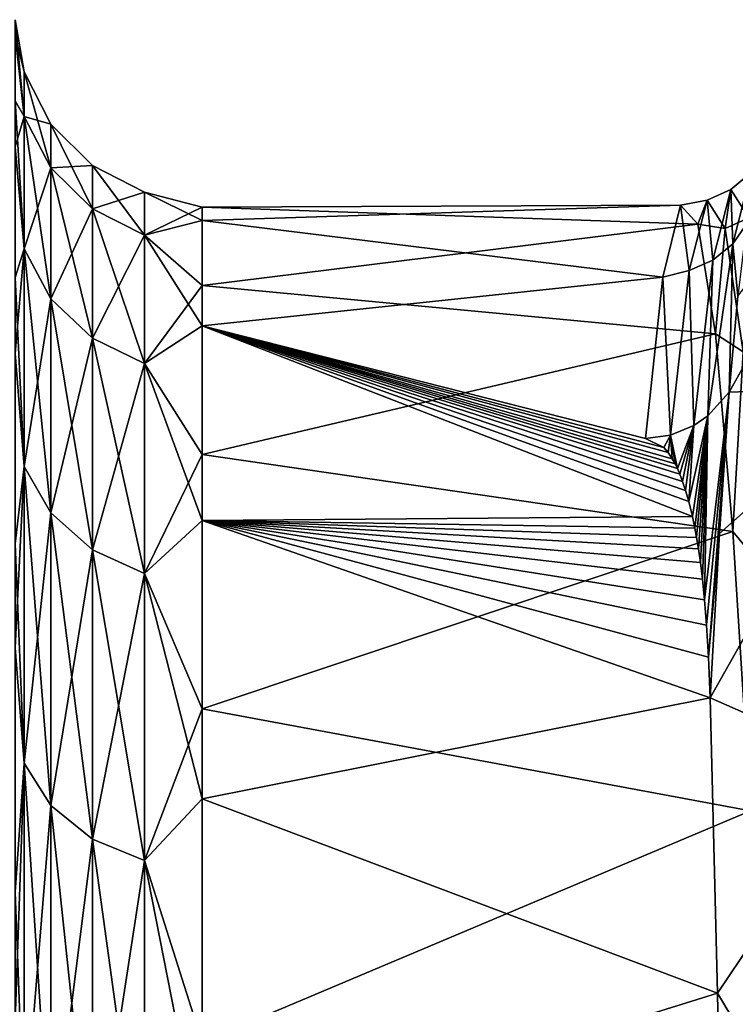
# Model space of a CAD drawing. Header units: metres. Extents: x -95 to 103, y -12 to 12.
# Tile 510 of 520: x 92.51 to 94.42, y 7.17 to 9.8. Entities that reach past the tile are written whole.
import ezdxf

# ---------------------------------------------------------------- set-up
doc = ezdxf.new("R2010")
doc.units = ezdxf.units.M
doc.layers.add('solid_P74500_01', color=7, linetype='CONTINUOUS')

msp = doc.modelspace()

# ---------------------------------------------------------------- linework, layer by layer
at = {"layer": 'solid_P74500_01'}
for points in [[(92.524475, 9.660992), (92.5, 9.758893, -1.04796), (92.5, 9.799985, 0.543777)], [(92.524475, 9.542048, 1.511312), (92.5, 9.799985, 0.543777), (92.5, 9.583197, 2.122322)], [(92.524475, 9.542048, 1.511312), (92.524475, 9.660992), (92.5, 9.799985, 0.543777)], [(92.524475, 9.542048, -1.511312), (92.5, 9.460423, -2.615629), (92.5, 9.758893, -1.04796)], [(92.524475, 9.660992), (92.524475, 9.542048, -1.511312), (92.5, 9.758893, -1.04796)], [(92.595581, 9.404255, -1.489488), (92.524475, 9.542048, -1.511312), (92.524475, 9.660992)], [(92.595581, 9.521481), (92.524475, 9.660992), (92.524475, 9.542048, 1.511312)], [(92.595581, 9.404255, -1.489488), (92.524475, 9.660992), (92.595581, 9.521481)], [(94.872154, 9.638609, -3.747636), (94.40683, 8.806154, -3.423967), (94.42981, 9.062129, -2.671858)], [(94.825607, 8.821081, -5.155254), (94.40683, 8.806154, -3.423967), (94.872154, 9.638609, -3.747636)], [(92.524475, 9.188148, 2.98541), (92.5, 9.583197, 2.122322), (92.5, 9.112163, 3.648175)], [(92.524475, 9.188148, 2.98541), (92.524475, 9.542048, 1.511312), (92.5, 9.583197, 2.122322)], [(92.524475, 9.542048, -1.511312), (92.524475, 9.188148, -2.98541), (92.5, 9.460423, -2.615629)], [(92.595581, 9.055466, -2.942299), (92.524475, 9.188148, -2.98541), (92.524475, 9.542048, -1.511312)], [(92.595581, 9.055466, -2.942299), (92.524475, 9.542048, -1.511312), (92.595581, 9.404255, -1.489488)], [(92.595581, 9.404255, 1.489488), (92.524475, 9.542048, 1.511312), (92.524475, 9.188148, 2.98541)], [(92.595581, 9.521481), (92.524475, 9.542048, 1.511312), (92.595581, 9.404255, 1.489488)], [(92.595581, 9.521481), (92.70636, 9.410807), (92.70636, 9.294944, -1.472175)], [(92.595581, 9.521481), (92.595581, 9.404255, 1.489488), (92.70636, 9.410807)], [(92.595581, 9.404255, -1.489488), (92.595581, 9.521481), (92.70636, 9.294944, -1.472175)], [(92.524475, 9.188148, -2.98541), (92.5, 8.909111, -4.119095), (92.5, 9.460423, -2.615629)], [(92.595581, 9.404255, 1.489488), (92.70636, 9.294944, 1.472175), (92.70636, 9.410807)], [(92.70636, 9.410807), (92.84594, 9.339827), (92.84594, 9.224837, -1.461071)], [(92.70636, 9.410807), (92.70636, 9.294944, 1.472175), (92.84594, 9.339827)], [(92.70636, 9.294944, -1.472175), (92.70636, 9.410807), (92.84594, 9.224837, -1.461071)], [(92.595581, 9.404255, 1.489488), (92.524475, 9.188148, 2.98541), (92.595581, 9.055466, 2.942299)], [(92.595581, 9.404255, 1.489488), (92.595581, 9.055466, 2.942299), (92.70636, 9.294944, 1.472175)], [(92.595581, 9.404255, -1.489488), (92.70636, 9.294944, -1.472175), (92.70636, 8.95021, -2.908099)], [(92.595581, 9.055466, -2.942299), (92.595581, 9.404255, -1.489488), (92.70636, 8.95021, -2.908099)], [(94.411324, 9.346807, -0.353683), (94.464706, 9.391095, -0.355334), (94.416588, 9.201619, -1.905611)], [(94.411324, 9.346807, -0.353683), (94.459442, 9.271036, 1.200495), (94.464706, 9.391095, -0.355334)], [(94.416588, 9.201619, -1.905611), (94.464706, 9.391095, -0.355334), (94.453201, 9.254647, -1.905083)], [(92.70636, 9.294944, 1.472175), (92.84594, 9.224837, 1.461071), (92.84594, 9.339827)], [(92.84594, 9.339827), (93, 9.300097, 0.535489), (93, 9.263886, -0.979257)], [(92.84594, 9.339827), (92.84594, 9.224837, 1.461071), (93, 9.300097, 0.535489)], [(92.84594, 9.224837, -1.461071), (92.84594, 9.339827), (93, 9.263886, -0.979257)], [(94.411324, 9.346807, -0.353683), (94.348091, 9.318233, -0.352559), (94.39621, 9.242686, 1.196867)], [(94.363205, 9.158221, -1.896649), (94.348091, 9.318233, -0.352559), (94.411324, 9.346807, -0.353683)], [(94.363205, 9.158221, -1.896649), (94.411324, 9.346807, -0.353683), (94.416588, 9.201619, -1.905611)], [(94.411324, 9.346807, -0.353683), (94.39621, 9.242686, 1.196867), (94.459442, 9.271036, 1.200495)], [(93, 9.300097, 0.535489), (94.323555, 9.25448, 1.064487), (94.276863, 9.305099, -0.440101)], [(93, 9.263886, -0.979257), (94.276863, 9.305099, -0.440101), (94.230148, 9.112825, -1.932603)], [(93, 9.263886, -0.979257), (93, 9.300097, 0.535489), (94.276863, 9.305099, -0.440101)], [(94.299973, 9.13023, -1.890809), (94.230148, 9.112825, -1.932603), (94.276863, 9.305099, -0.440101)], [(94.348091, 9.318233, -0.352559), (94.276863, 9.305099, -0.440101), (94.323555, 9.25448, 1.064487)], [(94.348091, 9.318233, -0.352559), (94.299973, 9.13023, -1.890809), (94.276863, 9.305099, -0.440101)], [(94.363205, 9.158221, -1.896649), (94.299973, 9.13023, -1.890809), (94.348091, 9.318233, -0.352559)], [(94.39621, 9.242686, 1.196867), (94.348091, 9.318233, -0.352559), (94.323555, 9.25448, 1.064487)], [(92.595581, 9.055466, 2.942299), (92.70636, 8.95021, 2.908099), (92.70636, 9.294944, 1.472175)], [(92.70636, 9.294944, 1.472175), (92.70636, 8.95021, 2.908099), (92.84594, 9.224837, 1.461071)], [(92.70636, 9.294944, -1.472175), (92.84594, 9.224837, -1.461071), (92.84594, 8.882703, -2.886165)], [(92.70636, 8.95021, -2.908099), (92.70636, 9.294944, -1.472175), (92.84594, 8.882703, -2.886165)], [(92.84594, 9.224837, 1.461071), (93, 9.090268, 2.036068), (93, 9.300097, 0.535489)], [(93, 9.300097, 0.535489), (93, 9.090268, 2.036068), (94.323555, 9.25448, 1.064487)], [(92.84594, 9.224837, -1.461071), (93, 9.263886, -0.979257), (93, 8.982596, -2.468096)], [(93, 8.982596, -2.468096), (93, 9.263886, -0.979257), (94.230148, 9.112825, -1.932603)], [(93, 9.090268, 2.036068), (94.370262, 8.961636, 2.543152), (94.323555, 9.25448, 1.064487)], [(94.39621, 9.242686, 1.196867), (94.323555, 9.25448, 1.064487), (94.370262, 8.961636, 2.543152)], [(94.459442, 9.271036, 1.200495), (94.39621, 9.242686, 1.196867), (94.444336, 8.91361, 2.714972)], [(94.416588, 9.201619, -1.905611), (94.453201, 9.254647, -1.905083), (94.42981, 9.062129, -2.671858)], [(92.70636, 8.95021, 2.908099), (92.84594, 8.882703, 2.886165), (92.84594, 9.224837, 1.461071)], [(92.84594, 9.224837, 1.461071), (92.84594, 8.882703, 2.886165), (93, 9.090268, 2.036068)], [(92.84594, 8.882703, -2.886165), (92.84594, 9.224837, -1.461071), (93, 8.982596, -2.468096)], [(94.444336, 8.91361, 2.714972), (94.39621, 9.242686, 1.196867), (94.370262, 8.961636, 2.543152)], [(94.349724, 8.742449, -3.399211), (94.416588, 9.201619, -1.905611), (94.40683, 8.806154, -3.423967)], [(94.363205, 9.158221, -1.896649), (94.416588, 9.201619, -1.905611), (94.349724, 8.742449, -3.399211)], [(94.416588, 9.201619, -1.905611), (94.42981, 9.062129, -2.671858), (94.40683, 8.806154, -3.423967)], [(92.524475, 9.188148, -2.98541), (92.524475, 8.608006, -4.385998), (92.5, 8.909111, -4.119095)], [(92.524475, 8.608006, 4.385998), (92.524475, 9.188148, 2.98541), (92.5, 9.112163, 3.648175)], [(92.595581, 8.483701, -4.322661), (92.524475, 8.608006, -4.385998), (92.524475, 9.188148, -2.98541)], [(92.595581, 8.483701, -4.322661), (92.524475, 9.188148, -2.98541), (92.595581, 9.055466, -2.942299)], [(92.595581, 9.055466, 2.942299), (92.524475, 9.188148, 2.98541), (92.524475, 8.608006, 4.385998)], [(94.312431, 8.716808, -3.38926), (94.299973, 9.13023, -1.890809), (94.363205, 9.158221, -1.896649)], [(94.312431, 8.716808, -3.38926), (94.363205, 9.158221, -1.896649), (94.349724, 8.742449, -3.399211)], [(94.299973, 9.13023, -1.890809), (94.249947, 8.691166, -3.379322), (94.230148, 9.112825, -1.932603)], [(94.249947, 8.691166, -3.379322), (94.299973, 9.13023, -1.890809), (94.312431, 8.716808, -3.38926)], [(92.524475, 8.608006, 4.385998), (92.5, 9.112163, 3.648175), (92.5, 8.401117, 5.074662)], [(93, 8.982596, -2.468096), (94.230148, 9.112825, -1.932603), (94.183418, 8.682332, -3.375745)], [(94.249947, 8.691166, -3.379322), (94.183418, 8.682332, -3.375745), (94.230148, 9.112825, -1.932603)], [(92.84594, 8.882703, 2.886165), (93, 8.639952, 3.482782), (93, 9.090268, 2.036068)], [(93, 9.090268, 2.036068), (93, 8.639952, 3.482782), (94.370262, 8.961636, 2.543152)], [(92.595581, 9.055466, 2.942299), (92.524475, 8.608006, 4.385998), (92.595581, 8.483701, 4.322661)], [(92.595581, 9.055466, 2.942299), (92.595581, 8.483701, 4.322661), (92.70636, 8.95021, 2.908099)], [(92.595581, 9.055466, -2.942299), (92.70636, 8.95021, -2.908099), (92.70636, 8.385091, -4.272417)], [(92.595581, 8.483701, -4.322661), (92.595581, 9.055466, -2.942299), (92.70636, 8.385091, -4.272417)], [(92.84594, 8.882703, -2.886165), (93, 8.982596, -2.468096), (93, 8.463668, -3.89164)], [(93, 8.982596, -2.468096), (94.183418, 8.682332, -3.375745), (94.232529, 8.658184, -3.437207)], [(93, 8.982596, -2.468096), (94.299431, 8.513755, -3.780809), (94.308983, 8.474345, -3.868334)], [(93, 8.463668, -3.89164), (93, 8.982596, -2.468096), (94.308983, 8.474345, -3.868334)], [(93, 8.982596, -2.468096), (94.290733, 8.54382, -3.712367), (94.299431, 8.513755, -3.780809)], [(93, 8.982596, -2.468096), (94.282722, 8.567621, -3.657103), (94.290733, 8.54382, -3.712367)], [(93, 8.982596, -2.468096), (94.275352, 8.58674, -3.611986), (94.282722, 8.567621, -3.657103)], [(93, 8.982596, -2.468096), (94.268547, 8.602279, -3.574821), (94.275352, 8.58674, -3.611986)], [(93, 8.982596, -2.468096), (94.26236, 8.614858, -3.5444), (94.268547, 8.602279, -3.574821)], [(93, 8.982596, -2.468096), (94.255127, 8.627851, -3.512653), (94.26236, 8.614858, -3.5444)], [(93, 8.982596, -2.468096), (94.243851, 8.644763, -3.470823), (94.255127, 8.627851, -3.512653)], [(93, 8.982596, -2.468096), (94.232529, 8.658184, -3.437207), (94.243851, 8.644763, -3.470823)], [(93, 8.639952, 3.482782), (94.416985, 8.434404, 3.954664), (94.370262, 8.961636, 2.543152)], [(94.444336, 8.91361, 2.714972), (94.370262, 8.961636, 2.543152), (94.416985, 8.434404, 3.954664)], [(92.595581, 8.483701, 4.322661), (92.70636, 8.385091, 4.272417), (92.70636, 8.95021, 2.908099)], [(92.70636, 8.95021, 2.908099), (92.70636, 8.385091, 4.272417), (92.84594, 8.882703, 2.886165)], [(92.70636, 8.95021, -2.908099), (92.84594, 8.882703, -2.886165), (92.84594, 8.321846, -4.240192)], [(92.70636, 8.385091, -4.272417), (92.70636, 8.95021, -2.908099), (92.84594, 8.321846, -4.240192)], [(92.524475, 8.608006, -4.385998), (92.5, 8.123271, -5.508266), (92.5, 8.909111, -4.119095)], [(94.492455, 8.342508, 4.159092), (94.444336, 8.91361, 2.714972), (94.416985, 8.434404, 3.954664)], [(92.70636, 8.385091, 4.272417), (92.84594, 8.321846, 4.240192), (92.84594, 8.882703, 2.886165)], [(92.84594, 8.882703, 2.886165), (92.84594, 8.321846, 4.240192), (93, 8.639952, 3.482782)], [(92.84594, 8.321846, -4.240192), (92.84594, 8.882703, -2.886165), (93, 8.463668, -3.89164)], [(94.341263, 8.252025, -4.32234), (94.349724, 8.742449, -3.399211), (94.40683, 8.806154, -3.423967)], [(94.341263, 8.252025, -4.32234), (94.40683, 8.806154, -3.423967), (94.34671, 8.184307, -4.44923)], [(94.34671, 8.184307, -4.44923), (94.40683, 8.806154, -3.423967), (94.351532, 8.099194, -4.602347)], [(94.351532, 8.099194, -4.602347), (94.40683, 8.806154, -3.423967), (94.380852, 8.428605, -4.122102)], [(94.356422, 7.990654, -4.788319), (94.825607, 8.821081, -5.155254), (94.780647, 7.803544, -6.396985)], [(94.356422, 7.990654, -4.788319), (94.380852, 8.428605, -4.122102), (94.825607, 8.821081, -5.155254)], [(94.380852, 8.428605, -4.122102), (94.40683, 8.806154, -3.423967), (94.825607, 8.821081, -5.155254)], [(94.299431, 8.513755, -3.780809), (94.312431, 8.716808, -3.38926), (94.349724, 8.742449, -3.399211)], [(94.299431, 8.513755, -3.780809), (94.349724, 8.742449, -3.399211), (94.308983, 8.474345, -3.868334)], [(94.308983, 8.474345, -3.868334), (94.349724, 8.742449, -3.399211), (94.315536, 8.442716, -3.936888)], [(94.315536, 8.442716, -3.936888), (94.349724, 8.742449, -3.399211), (94.320099, 8.417732, -3.990028)], [(94.320099, 8.417732, -3.990028), (94.349724, 8.742449, -3.399211), (94.325043, 8.387479, -4.053238)], [(94.325043, 8.387479, -4.053238), (94.349724, 8.742449, -3.399211), (94.330276, 8.350992, -4.12789)], [(94.330276, 8.350992, -4.12789), (94.349724, 8.742449, -3.399211), (94.335724, 8.306577, -4.216554)], [(94.335724, 8.306577, -4.216554), (94.349724, 8.742449, -3.399211), (94.341263, 8.252025, -4.32234)], [(94.268547, 8.602279, -3.574821), (94.249947, 8.691166, -3.379322), (94.312431, 8.716808, -3.38926)], [(94.268547, 8.602279, -3.574821), (94.312431, 8.716808, -3.38926), (94.275352, 8.58674, -3.611986)], [(94.275352, 8.58674, -3.611986), (94.312431, 8.716808, -3.38926), (94.282722, 8.567621, -3.657103)], [(94.282722, 8.567621, -3.657103), (94.312431, 8.716808, -3.38926), (94.290733, 8.54382, -3.712367)], [(94.290733, 8.54382, -3.712367), (94.312431, 8.716808, -3.38926), (94.299431, 8.513755, -3.780809)], [(94.183418, 8.682332, -3.375745), (94.249947, 8.691166, -3.379322), (94.232529, 8.658184, -3.437207)], [(94.232529, 8.658184, -3.437207), (94.249947, 8.691166, -3.379322), (94.243851, 8.644763, -3.470823)], [(94.243851, 8.644763, -3.470823), (94.249947, 8.691166, -3.379322), (94.255127, 8.627851, -3.512653)], [(94.26236, 8.614858, -3.5444), (94.249947, 8.691166, -3.379322), (94.268547, 8.602279, -3.574821)], [(94.255127, 8.627851, -3.512653), (94.249947, 8.691166, -3.379322), (94.26236, 8.614858, -3.5444)], [(92.84594, 8.321846, 4.240192), (93, 7.961062, 4.837358), (93, 8.639952, 3.482782)], [(93, 8.639952, 3.482782), (93, 7.961062, 4.837358), (94.416985, 8.434404, 3.954664)], [(92.524475, 8.608006, -4.385998), (92.524475, 7.815907, -5.678588), (92.5, 8.123271, -5.508266)], [(92.524475, 7.815907, 5.678588), (92.524475, 8.608006, 4.385998), (92.5, 8.401117, 5.074662)], [(92.595581, 7.703039, -5.596586), (92.524475, 7.815907, -5.678588), (92.524475, 8.608006, -4.385998)], [(92.595581, 7.703039, -5.596586), (92.524475, 8.608006, -4.385998), (92.595581, 8.483701, -4.322661)], [(92.595581, 8.483701, 4.322661), (92.524475, 8.608006, 4.385998), (92.524475, 7.815907, 5.678588)], [(92.595581, 8.483701, 4.322661), (92.524475, 7.815907, 5.678588), (92.595581, 7.703039, 5.596586)], [(92.595581, 8.483701, 4.322661), (92.595581, 7.703039, 5.596586), (92.70636, 8.385091, 4.272417)], [(92.595581, 8.483701, -4.322661), (92.70636, 8.385091, -4.272417), (92.70636, 7.613503, -5.531534)], [(92.595581, 7.703039, -5.596586), (92.595581, 8.483701, -4.322661), (92.70636, 7.613503, -5.531534)], [(92.84594, 8.321846, -4.240192), (93, 8.463668, -3.89164), (93, 7.720829, -5.21223)], [(93, 8.463668, -3.89164), (94.308983, 8.474345, -3.868334), (94.315536, 8.442716, -3.936888)], [(93, 8.463668, -3.89164), (94.351532, 8.099194, -4.602347), (94.356422, 7.990654, -4.788319)], [(93, 7.720829, -5.21223), (93, 8.463668, -3.89164), (94.356422, 7.990654, -4.788319)], [(93, 8.463668, -3.89164), (94.34671, 8.184307, -4.44923), (94.351532, 8.099194, -4.602347)], [(93, 8.463668, -3.89164), (94.341263, 8.252025, -4.32234), (94.34671, 8.184307, -4.44923)], [(93, 8.463668, -3.89164), (94.335724, 8.306577, -4.216554), (94.341263, 8.252025, -4.32234)], [(93, 8.463668, -3.89164), (94.330276, 8.350992, -4.12789), (94.335724, 8.306577, -4.216554)], [(93, 8.463668, -3.89164), (94.325043, 8.387479, -4.053238), (94.330276, 8.350992, -4.12789)], [(93, 8.463668, -3.89164), (94.320099, 8.417732, -3.990028), (94.325043, 8.387479, -4.053238)], [(93, 8.463668, -3.89164), (94.315536, 8.442716, -3.936888), (94.320099, 8.417732, -3.990028)], [(93, 7.961062, 4.837358), (94.463715, 7.688287, 5.260112), (94.416985, 8.434404, 3.954664)], [(94.351532, 8.099194, -4.602347), (94.380852, 8.428605, -4.122102), (94.356422, 7.990654, -4.788319)], [(94.492455, 8.342508, 4.159092), (94.416985, 8.434404, 3.954664), (94.463715, 7.688287, 5.260112)], [(92.524475, 7.815907, 5.678588), (92.5, 8.401117, 5.074662), (92.5, 7.471711, 6.365205)], [(92.595581, 7.703039, 5.596586), (92.70636, 7.613503, 5.531534), (92.70636, 8.385091, 4.272417)], [(92.70636, 8.385091, 4.272417), (92.70636, 7.613503, 5.531534), (92.84594, 8.321846, 4.240192)], [(92.70636, 8.385091, -4.272417), (92.84594, 8.321846, -4.240192), (92.84594, 7.556078, -5.489812)], [(92.70636, 7.613503, -5.531534), (92.70636, 8.385091, -4.272417), (92.84594, 7.556078, -5.489812)], [(92.70636, 7.613503, 5.531534), (92.84594, 7.556078, 5.489812), (92.84594, 8.321846, 4.240192)], [(92.84594, 8.321846, 4.240192), (92.84594, 7.556078, 5.489812), (93, 7.961062, 4.837358)], [(92.84594, 7.556078, -5.489812), (92.84594, 8.321846, -4.240192), (93, 7.720829, -5.21223)], [(92.524475, 7.815907, -5.678588), (92.5, 7.129109, -6.746914), (92.5, 8.123271, -5.508266)], [(93, 7.720829, -5.21223), (94.356422, 7.990654, -4.788319), (94.376106, 7.201715, -5.908793)], [(94.376106, 7.201715, -5.908793), (94.356422, 7.990654, -4.788319), (94.780647, 7.803544, -6.396985)], [(92.84594, 7.556078, 5.489812), (93, 7.071559, 6.063959), (93, 7.961062, 4.837358)], [(93, 7.961062, 4.837358), (93, 7.071559, 6.063959), (94.463715, 7.688287, 5.260112)], [(92.524475, 7.815907, -5.678588), (92.524475, 6.831353, -6.831353), (92.5, 7.129109, -6.746914)], [(92.524475, 6.831353, 6.831353), (92.524475, 7.815907, 5.678588), (92.5, 7.471711, 6.365205)], [(92.595581, 6.732703, -6.732703), (92.524475, 6.831353, -6.831353), (92.524475, 7.815907, -5.678588)], [(92.595581, 6.732703, -6.732703), (92.524475, 7.815907, -5.678588), (92.595581, 7.703039, -5.596586)], [(92.595581, 7.703039, 5.596586), (92.524475, 7.815907, 5.678588), (92.524475, 6.831353, 6.831353)], [(94.376106, 7.201715, -5.908793), (94.780647, 7.803544, -6.396985), (94.733856, 6.603558, -7.46262)], [(92.595581, 7.703039, 5.596586), (92.524475, 6.831353, 6.831353), (92.595581, 6.732703, 6.732703)], [(92.595581, 7.703039, 5.596586), (92.595581, 6.732703, 6.732703), (92.70636, 7.613503, 5.531534)], [(92.595581, 7.703039, -5.596586), (92.70636, 7.613503, -5.531534), (92.70636, 6.654445, -6.654445)], [(92.595581, 6.732703, -6.732703), (92.595581, 7.703039, -5.596586), (92.70636, 6.654445, -6.654445)], [(92.84594, 7.556078, -5.489812), (93, 7.720829, -5.21223), (93, 6.773732, -6.394928)], [(93, 6.773732, -6.394928), (93, 7.720829, -5.21223), (94.376106, 7.201715, -5.908793)], [(93, 7.071559, 6.063959), (94.510445, 6.742198, 6.428164), (94.463715, 7.688287, 5.260112)], [(92.595581, 6.732703, 6.732703), (92.70636, 6.654445, 6.654445), (92.70636, 7.613503, 5.531534)], [(92.70636, 7.613503, 5.531534), (92.70636, 6.654445, 6.654445), (92.84594, 7.556078, 5.489812)], [(92.70636, 7.613503, -5.531534), (92.84594, 7.556078, -5.489812), (92.84594, 6.604255, -6.604255)], [(92.70636, 6.654445, -6.654445), (92.70636, 7.613503, -5.531534), (92.84594, 6.604255, -6.604255)], [(92.70636, 6.654445, 6.654445), (92.84594, 6.604255, 6.604255), (92.84594, 7.556078, 5.489812)], [(92.84594, 7.556078, 5.489812), (92.84594, 6.604255, 6.604255), (93, 7.071559, 6.063959)], [(92.84594, 6.604255, -6.604255), (92.84594, 7.556078, -5.489812), (93, 6.773732, -6.394928)], [(92.524475, 6.831353, 6.831353), (92.5, 7.471711, 6.365205), (92.5, 6.344245, 7.489455)], [(93, 6.773732, -6.394928), (94.376106, 7.201715, -5.908793), (94.393806, 6.257608, -6.900788)], [(94.393806, 6.257608, -6.900788), (94.376106, 7.201715, -5.908793), (94.733856, 6.603558, -7.46262)]]:
    msp.add_3dface(points, dxfattribs=at)

doc.saveas('drawing.dxf')
